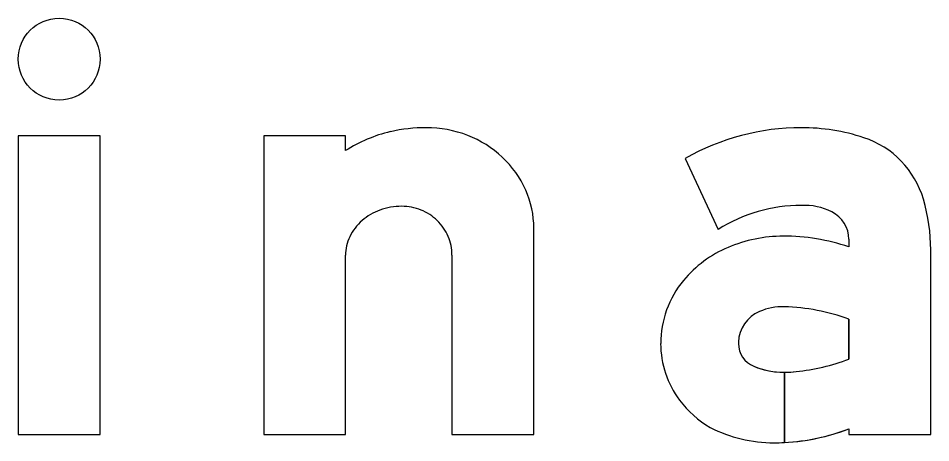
# Model space of a CAD drawing. Extents: x 1806251 to 1809821, y 414895 to 422886.
# Drawn here: x 1809677.6792 to 1809677.9765, y 415382.3244 to 415382.4627 of the extents above; entities that cross this region are included whole.
import ezdxf

# ---------------------------------------------------------------- set-up
doc = ezdxf.new("R2010")
doc.units = 0
for name, color, linetype in [('GSBWFILL', 7, 'Continuous'), ('GSCOLORFILL', 7, 'Continuous'), ('GSOUTLINE', 7, 'Continuous')]:
    doc.layers.add(name, color=color, linetype=linetype)

msp = doc.modelspace()

# ---------------------------------------------------------------- linework, layer by layer
at = {"layer": 'GSBWFILL'}
msp.add_line((1809677.82052, 415382.38554), (1809677.82052, 415382.32707), dxfattribs=at)
msp.add_lwpolyline([(1809677.67923, 415382.32707), (1809677.70589, 415382.32707), (1809677.70589, 415382.42438), (1809677.67923, 415382.42438)], close=True, dxfattribs=at)
for points in [[(1809677.78587, 415382.41957), (1809677.78587, 415382.42438), (1809677.75921, 415382.42438), (1809677.75921, 415382.32707), (1809677.78587, 415382.32707), (1809677.78587, 415382.38554)], [(1809677.89653, 415382.41703), (1809677.90723, 415382.39393)], [(1809677.82052, 415382.32707), (1809677.84718, 415382.32707), (1809677.84718, 415382.39431)], [(1809677.94982, 415382.39068), (1809677.94982, 415382.38823)], [(1809677.94982, 415382.32894), (1809677.94982, 415382.32707), (1809677.97648, 415382.32707), (1809677.97648, 415382.38722)], [(1809677.94982, 415382.36463), (1809677.94982, 415382.35168)], [(1809677.92883, 415382.32449), (1809677.92883, 415382.34737)], [(1809677.92884, 415382.34737), (1809677.92884, 415382.32449)]]:
    msp.add_lwpolyline(points, dxfattribs=at)
msp.add_ellipse((1809677.69256, 415382.44938), major_axis=(0, 0.01333), ratio=0.999988, dxfattribs=at)
for centre, major_axis, ratio, start_param, end_param in [((1809677.81165, 415382.37908), (0, 0.048), 0.999996, 0.235088, 0.567132), ((1809677.81211, 415382.37372), (0, 0.05332), 0.999996, 0, 0.219986), ((1809677.81211, 415382.38952), (0, 0.03753), 0.999996, 5.914285, 6.283185), ((1809677.93434, 415382.35064), (0, 0.07641), 0.999999, 0, 0.517719), ((1809677.93434, 415382.3618), (0, 0.06525), 0.999999, 5.96613, 6.283185), ((1809677.81301, 415382.39185), (0, 0.03502), 0.999996, 5.532258, 5.914285), ((1809677.94533, 415382.3953), (0, 0.02999), 0.999999, 4.997165, 5.96613), ((1809677.81441, 415382.39335), (0, 0.03298), 0.999996, 5.130076, 5.532258), ((1809677.81657, 415382.39431), (0, 0.03061), 0.999996, 4.712389, 5.130076), ((1809677.80415, 415382.38045), (0, 0.02099), 0.999996, 0, 0.345704), ((1809677.80415, 415382.3846), (0, 0.01684), 0.999996, 5.900624, 6.283185), ((1809677.93434, 415382.35064), (0, 0.05108), 0.999999, 0, 0.559495), ((1809677.9353, 415382.38155), (0, 0.0202), 0.999999, 5.822746, 6.330435), ((1809677.91774, 415382.38722), (0, 0.05874), 0.999999, 4.712389, 4.997165), ((1809677.80326, 415382.38294), (0, 0.01834), 0.999996, 0.345704, 0.715718), ((1809677.80434, 415382.38506), (0, 0.01635), 0.999996, 5.51227, 5.900624), ((1809677.93983, 415382.39068), (0, 0.01), 0.999999, 4.712389, 5.822746), ((1809677.80188, 415382.38452), (0, 0.01625), 0.999996, 0.715718, 1.126231), ((1809677.80462, 415382.38535), (0, 0.01594), 0.999996, 5.115435, 5.51227), ((1809677.79975, 415382.38554), (0, 0.01389), 0.999996, 1.126231, 1.570796), ((1809677.80506, 415382.38554), (0, 0.01546), 0.999996, 4.712389, 5.115435), ((1809677.92844, 415382.346), (0, 0.04571), 0.999999, 0, 0.404512), ((1809677.92844, 415382.32442), (0, 0.0673), 0.999999, 5.959871, 6.283185), ((1809677.92531, 415382.35281), (0, 0.03823), 0.999999, 0.399285, 0.87593), ((1809677.92061, 415382.35673), (0, 0.0321), 0.999999, 0.87593, 1.570796), ((1809677.92832, 415382.34946), (0, 0.01928), 0.999999, 6.259455, 6.691732), ((1809677.92692, 415382.30322), (0, 0.06554), 0.999999, 5.926185, 6.254823), ((1809677.92516, 415382.35676), (0, 0.01133), 0.999999, 0.408547, 1.530785), ((1809677.9259, 415382.35673), (0, 0.01207), 0.999999, 1.530785, 1.570796), ((1809677.91919, 415382.35673), (0, 0.03069), 0.999999, 1.570796, 2.21394), ((1809677.92183, 415382.35673), (0, 0.008), 0.999999, 1.570796, 2.757027), ((1809677.92728, 415382.40902), (0, 0.06161), 0.999999, 3.228562, 3.516221), ((1809677.92883, 415382.37403), (0, 0.02666), 0.999999, 2.757027, 3.141593), ((1809677.92883, 415382.37403), (0, 0.02666), 0.999999, 3.141843, 3.28451), ((1809677.92192, 415382.35877), (0, 0.03409), 0.999999, 2.21394, 2.611125), ((1809677.92541, 415382.37028), (0, 0.04587), 0.999999, 2.672443, 3.141593), ((1809677.92541, 415382.39245), (0, 0.06804), 0.999999, 3.192057, 3.508644), ((1809677.92541, 415382.39245), (0, 0.06804), 0.999999, 3.141593, 3.191959)]:
    msp.add_ellipse(centre, major_axis=major_axis, ratio=ratio, start_param=start_param, end_param=end_param, dxfattribs=at)
at = {"layer": 'GSCOLORFILL'}
msp.add_line((1809677.82052, 415382.38554), (1809677.82052, 415382.32707), dxfattribs=at)
msp.add_lwpolyline([(1809677.67923, 415382.32707), (1809677.70589, 415382.32707), (1809677.70589, 415382.42438), (1809677.67923, 415382.42438)], close=True, dxfattribs=at)
for points in [[(1809677.78587, 415382.41957), (1809677.78587, 415382.42438), (1809677.75921, 415382.42438), (1809677.75921, 415382.32707), (1809677.78587, 415382.32707), (1809677.78587, 415382.38554)], [(1809677.89653, 415382.41703), (1809677.90723, 415382.39393)], [(1809677.82052, 415382.32707), (1809677.84718, 415382.32707), (1809677.84718, 415382.39431)], [(1809677.94982, 415382.39068), (1809677.94982, 415382.38823)], [(1809677.94982, 415382.32894), (1809677.94982, 415382.32707), (1809677.97648, 415382.32707), (1809677.97648, 415382.38722)], [(1809677.94982, 415382.36463), (1809677.94982, 415382.35168)], [(1809677.92883, 415382.32449), (1809677.92883, 415382.34737)], [(1809677.92884, 415382.34737), (1809677.92884, 415382.32449)]]:
    msp.add_lwpolyline(points, dxfattribs=at)
msp.add_ellipse((1809677.69256, 415382.44938), major_axis=(0, 0.01333), ratio=0.999988, dxfattribs=at)
for centre, major_axis, ratio, start_param, end_param in [((1809677.81165, 415382.37908), (0, 0.048), 0.999996, 0.235088, 0.567132), ((1809677.81211, 415382.37372), (0, 0.05332), 0.999996, 0, 0.219986), ((1809677.81211, 415382.38952), (0, 0.03753), 0.999996, 5.914285, 6.283185), ((1809677.93434, 415382.35064), (0, 0.07641), 0.999999, 0, 0.517719), ((1809677.93434, 415382.3618), (0, 0.06525), 0.999999, 5.96613, 6.283185), ((1809677.81301, 415382.39185), (0, 0.03502), 0.999996, 5.532258, 5.914285), ((1809677.94533, 415382.3953), (0, 0.02999), 0.999999, 4.997165, 5.96613), ((1809677.81441, 415382.39335), (0, 0.03298), 0.999996, 5.130076, 5.532258), ((1809677.81657, 415382.39431), (0, 0.03061), 0.999996, 4.712389, 5.130076), ((1809677.80415, 415382.38045), (0, 0.02099), 0.999996, 0, 0.345704), ((1809677.80415, 415382.3846), (0, 0.01684), 0.999996, 5.900624, 6.283185), ((1809677.93434, 415382.35064), (0, 0.05108), 0.999999, 0, 0.559495), ((1809677.9353, 415382.38155), (0, 0.0202), 0.999999, 5.822746, 6.330435), ((1809677.91774, 415382.38722), (0, 0.05874), 0.999999, 4.712389, 4.997165), ((1809677.80326, 415382.38294), (0, 0.01834), 0.999996, 0.345704, 0.715718), ((1809677.80434, 415382.38506), (0, 0.01635), 0.999996, 5.51227, 5.900624), ((1809677.93983, 415382.39068), (0, 0.01), 0.999999, 4.712389, 5.822746), ((1809677.80188, 415382.38452), (0, 0.01625), 0.999996, 0.715718, 1.126231), ((1809677.80462, 415382.38535), (0, 0.01594), 0.999996, 5.115435, 5.51227), ((1809677.79975, 415382.38554), (0, 0.01389), 0.999996, 1.126231, 1.570796), ((1809677.80506, 415382.38554), (0, 0.01546), 0.999996, 4.712389, 5.115435), ((1809677.92844, 415382.346), (0, 0.04571), 0.999999, 0, 0.404512), ((1809677.92844, 415382.32442), (0, 0.0673), 0.999999, 5.959871, 6.283185), ((1809677.92531, 415382.35281), (0, 0.03823), 0.999999, 0.399285, 0.87593), ((1809677.92061, 415382.35673), (0, 0.0321), 0.999999, 0.87593, 1.570796), ((1809677.92832, 415382.34946), (0, 0.01928), 0.999999, 6.259455, 6.691732), ((1809677.92692, 415382.30322), (0, 0.06554), 0.999999, 5.926185, 6.254823), ((1809677.92516, 415382.35676), (0, 0.01133), 0.999999, 0.408547, 1.530785), ((1809677.9259, 415382.35673), (0, 0.01207), 0.999999, 1.530785, 1.570796), ((1809677.91919, 415382.35673), (0, 0.03069), 0.999999, 1.570796, 2.21394), ((1809677.92183, 415382.35673), (0, 0.008), 0.999999, 1.570796, 2.757027), ((1809677.92728, 415382.40902), (0, 0.06161), 0.999999, 3.228562, 3.516221), ((1809677.92883, 415382.37403), (0, 0.02666), 0.999999, 2.757027, 3.141593), ((1809677.92883, 415382.37403), (0, 0.02666), 0.999999, 3.141843, 3.28451), ((1809677.92192, 415382.35877), (0, 0.03409), 0.999999, 2.21394, 2.611125), ((1809677.92541, 415382.37028), (0, 0.04587), 0.999999, 2.672443, 3.141593), ((1809677.92541, 415382.39245), (0, 0.06804), 0.999999, 3.192057, 3.508644), ((1809677.92541, 415382.39245), (0, 0.06804), 0.999999, 3.141593, 3.191959)]:
    msp.add_ellipse(centre, major_axis=major_axis, ratio=ratio, start_param=start_param, end_param=end_param, dxfattribs=at)
at = {"layer": 'GSOUTLINE'}
msp.add_line((1809677.82052, 415382.38554), (1809677.82052, 415382.32707), dxfattribs=at)
msp.add_lwpolyline([(1809677.67923, 415382.32707), (1809677.70589, 415382.32707), (1809677.70589, 415382.42438), (1809677.67923, 415382.42438)], close=True, dxfattribs=at)
for points in [[(1809677.78587, 415382.41957), (1809677.78587, 415382.42438), (1809677.75921, 415382.42438), (1809677.75921, 415382.32707), (1809677.78587, 415382.32707), (1809677.78587, 415382.38554)], [(1809677.89653, 415382.41703), (1809677.90723, 415382.39393)], [(1809677.82052, 415382.32707), (1809677.84718, 415382.32707), (1809677.84718, 415382.39431)], [(1809677.94982, 415382.39068), (1809677.94982, 415382.38823)], [(1809677.94982, 415382.32894), (1809677.94982, 415382.32707), (1809677.97648, 415382.32707), (1809677.97648, 415382.38722)], [(1809677.94982, 415382.35168), (1809677.94982, 415382.36463)]]:
    msp.add_lwpolyline(points, dxfattribs=at)
msp.add_ellipse((1809677.69256, 415382.44938), major_axis=(0, 0.01333), ratio=0.999988, dxfattribs=at)
for centre, major_axis, ratio, start_param, end_param in [((1809677.81165, 415382.37908), (0, 0.048), 0.999996, 0.235088, 0.567132), ((1809677.81211, 415382.37372), (0, 0.05332), 0.999996, 0, 0.219986), ((1809677.81211, 415382.38952), (0, 0.03753), 0.999996, 5.914285, 6.283185), ((1809677.93434, 415382.35064), (0, 0.07641), 0.999999, 6.283185, 6.800904), ((1809677.93434, 415382.3618), (0, 0.06525), 0.999999, 5.96613, 6.283185), ((1809677.81301, 415382.39185), (0, 0.03502), 0.999996, 5.532258, 5.914285), ((1809677.94533, 415382.3953), (0, 0.02999), 0.999999, 4.997165, 5.96613), ((1809677.81441, 415382.39335), (0, 0.03298), 0.999996, 5.130076, 5.532258), ((1809677.81657, 415382.39431), (0, 0.03061), 0.999996, 4.712389, 5.130076), ((1809677.80415, 415382.38045), (0, 0.02099), 0.999996, 0, 0.345704), ((1809677.80415, 415382.3846), (0, 0.01684), 0.999996, 5.900624, 6.283185), ((1809677.93434, 415382.35064), (0, 0.05108), 0.999999, 0, 0.559495), ((1809677.9353, 415382.38155), (0, 0.0202), 0.999999, 5.822746, 6.330435), ((1809677.91774, 415382.38722), (0, 0.05874), 0.999999, 4.712389, 4.997165), ((1809677.80326, 415382.38294), (0, 0.01834), 0.999996, 0.345704, 0.715718), ((1809677.80434, 415382.38506), (0, 0.01635), 0.999996, 5.51227, 5.900624), ((1809677.93983, 415382.39068), (0, 0.01), 0.999999, 4.712389, 5.822746), ((1809677.80188, 415382.38452), (0, 0.01625), 0.999996, 0.715718, 1.126231), ((1809677.80462, 415382.38535), (0, 0.01594), 0.999996, 5.115435, 5.51227), ((1809677.79975, 415382.38554), (0, 0.01389), 0.999996, 1.126231, 1.570796), ((1809677.80506, 415382.38554), (0, 0.01546), 0.999996, 4.712389, 5.115435), ((1809677.92844, 415382.346), (0, 0.04571), 0.999999, 0, 0.404512), ((1809677.92844, 415382.32442), (0, 0.0673), 0.999999, 5.959871, 6.283185), ((1809677.92531, 415382.35281), (0, 0.03823), 0.999999, 0.399285, 0.87593), ((1809677.92061, 415382.35673), (0, 0.0321), 0.999999, 0.87593, 1.570796), ((1809677.92832, 415382.34946), (0, 0.01928), 0.999999, 6.25958, 6.691732), ((1809677.92692, 415382.30322), (0, 0.06554), 0.999999, 5.926185, 6.254787), ((1809677.92875, 415382.36774), (0, 0.001), 0.999999, 6.254787, 6.25958), ((1809677.92516, 415382.35676), (0, 0.01133), 0.999999, 0.408547, 1.530785), ((1809677.9259, 415382.35673), (0, 0.01207), 0.999999, 1.530785, 1.570796), ((1809677.91919, 415382.35673), (0, 0.03069), 0.999999, 1.570796, 2.21394), ((1809677.92183, 415382.35673), (0, 0.008), 0.999999, 1.570796, 2.757027), ((1809677.92728, 415382.40902), (0, 0.06161), 0.999999, 3.228562, 3.516221), ((1809677.92883, 415382.37403), (0, 0.02666), 0.999999, 2.757027, 3.28451), ((1809677.92192, 415382.35877), (0, 0.03409), 0.999999, 2.21394, 2.611125), ((1809677.92541, 415382.37028), (0, 0.04587), 0.999999, 2.672443, 3.141593), ((1809677.92541, 415382.39245), (0, 0.06804), 0.999999, 3.141593, 3.508644)]:
    msp.add_ellipse(centre, major_axis=major_axis, ratio=ratio, start_param=start_param, end_param=end_param, dxfattribs=at)

doc.saveas('drawing.dxf')
